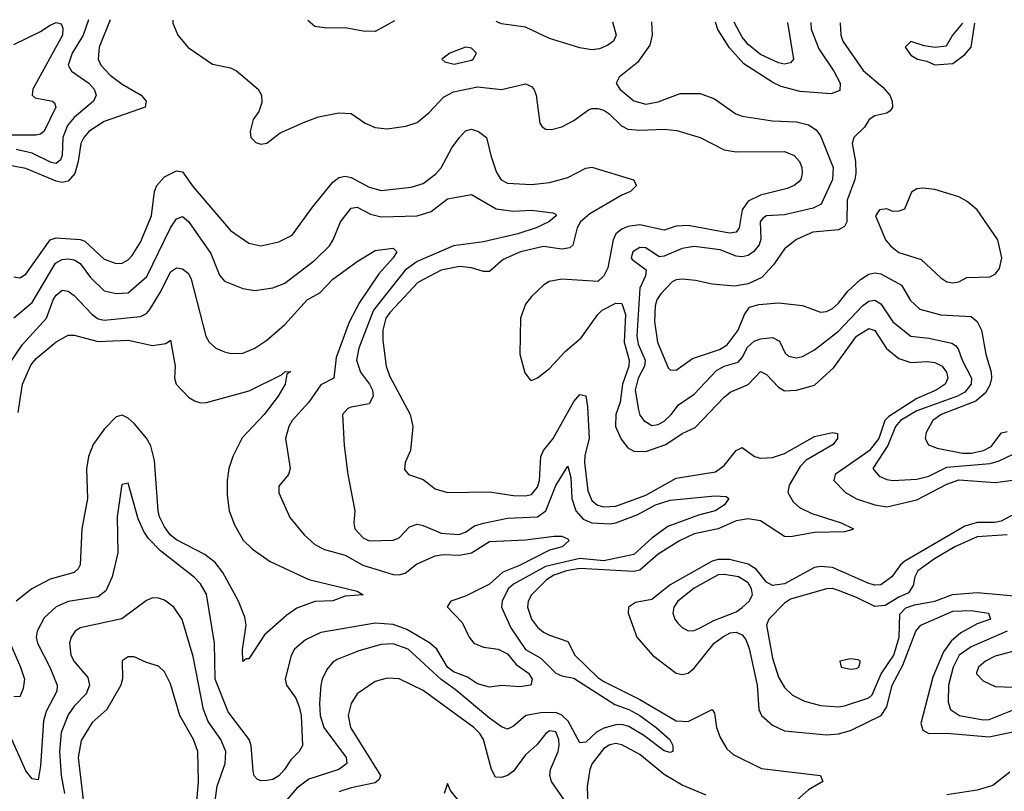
# Model space of a CAD drawing. Header units: inches. Extents: x 1694797 to 1849917, y 907313 to 1017959.
# Tile 370 of 656: x 1714769 to 1718041, y 1015238 to 1017801. Entities that reach past the tile are written whole.
import ezdxf

# ---------------------------------------------------------------- set-up
doc = ezdxf.new("R2010")
doc.units = ezdxf.units.IN
doc.header["$MEASUREMENT"] = 0
doc.layers.add('B7011', color=7, linetype='Continuous')

msp = doc.modelspace()

# ---------------------------------------------------------------- linework, layer by layer
at = {"layer": 'B7011', "color": 5}
for points, elevation in [([(1714750, 1017718.5), (1714838.5, 1017761.5), (1714870, 1017783), (1714890, 1017791.7), (1714906.8, 1017786.8), (1714912.8, 1017772.8), (1714911, 1017750), (1714812.8, 1017570), (1714810.2, 1017550), (1714821, 1017541), (1714878.4, 1017530), (1714884.7, 1017524.7), (1714889.3, 1017510), (1714850, 1017430.8), (1714838.7, 1017421.3), (1714823, 1017417), (1714690, 1017417.5)], 840), ([(1715069.2, 1017800.8), (1715033.3, 1017710), (1715029.6, 1017670), (1715038.8, 1017650), (1715070, 1017617.1), (1715110, 1017586.4), (1715172.2, 1017550), (1715188.9, 1017530), (1715186, 1017510), (1715050, 1017462.8), (1714998.9, 1017430), (1714981.7, 1017410), (1714972.2, 1017390), (1714963.6, 1017330), (1714952.5, 1017290), (1714930, 1017264.3), (1714910, 1017260.6), (1714890, 1017265.1), (1714790, 1017306.8), (1714730, 1017317.7)], 880), ([(1714997.4, 1017801.1), (1714980.4, 1017750), (1714943.8, 1017690), (1714930.6, 1017650), (1714941.2, 1017630), (1714999.1, 1017590), (1715016, 1017570), (1715023.4, 1017550), (1715013.9, 1017530), (1714950, 1017476.3), (1714927.4, 1017450), (1714911.9, 1017410), (1714910.3, 1017350), (1714904.9, 1017335.1), (1714890, 1017323.2), (1714873.5, 1017326.5), (1714810, 1017357.9), (1714757.6, 1017370)], 860), ([(1715277.7, 1017799.9), (1715277.8, 1017790), (1715294.4, 1017750), (1715328.5, 1017708.5), (1715410, 1017653.9), (1715470, 1017641.6), (1715490, 1017631.3), (1715561.5, 1017570), (1715572.6, 1017550), (1715573.7, 1017526.3), (1715563.4, 1017496.6), (1715545.2, 1017470), (1715534.9, 1017430), (1715537.1, 1017410), (1715553.5, 1017393.5), (1715570, 1017387.6), (1715590, 1017390.4), (1715634.6, 1017425.4), (1715717.8, 1017462.2), (1715761.4, 1017478.6), (1715830, 1017491.8), (1715870, 1017489.1), (1715917.3, 1017457.3), (1715950, 1017442.7), (1715990, 1017438.6), (1716052.2, 1017447.8), (1716090, 1017459.8), (1716130, 1017492.4), (1716176.8, 1017543.2), (1716210, 1017561), (1716290, 1017577.5), (1716370, 1017568.9), (1716450, 1017588.4), (1716470, 1017579.3), (1716477.3, 1017570), (1716485, 1017550), (1716497.4, 1017457.4), (1716504.7, 1017444.7), (1716517.6, 1017437.6), (1716536, 1017436), (1716570, 1017445.4), (1716610, 1017466.2), (1716658.8, 1017501.2), (1716670, 1017506.3), (1716690, 1017506.5), (1716710, 1017500.9), (1716727, 1017490), (1716768.2, 1017448.2), (1716790, 1017437.2), (1716830, 1017433.6), (1716910, 1017437), (1716952.8, 1017432.8), (1717030, 1017409.6), (1717110, 1017369.2), (1717150, 1017361.9), (1717310, 1017363.3), (1717342.8, 1017350), (1717360.5, 1017330), (1717368.1, 1017310), (1717369.5, 1017290), (1717364.6, 1017270), (1717358, 1017262), (1717342.8, 1017250), (1717319.4, 1017240.6), (1717230, 1017218.1), (1717190, 1017198.2), (1717169.2, 1017170), (1717159.9, 1017110), (1717150, 1017095.5), (1717127.9, 1017092.1), (1716990, 1017117.6), (1716950, 1017114.8), (1716910, 1017102.2), (1716830, 1017119.6), (1716790, 1017113.9), (1716770, 1017105.3), (1716750, 1017089.3), (1716741.3, 1017070), (1716723.4, 1016976.6), (1716710, 1016950.4), (1716690, 1016931.5), (1716570, 1016938.9), (1716528.6, 1016931.4), (1716510, 1016919.3), (1716470, 1016882.1), (1716450, 1016855.7), (1716433.4, 1016810), (1716431.1, 1016690), (1716447.6, 1016627.6), (1716464.8, 1016604.8), (1716470, 1016602.5), (1716490, 1016611.4), (1716530, 1016642), (1716581.2, 1016698.8), (1716635.2, 1016744.8), (1716690, 1016821.9), (1716704.3, 1016835.7), (1716750, 1016859), (1716770, 1016858.7), (1716782.1, 1016822.1), (1716777.5, 1016730), (1716794.7, 1016670), (1716792.5, 1016650), (1716772.1, 1016590), (1716764.6, 1016530), (1716750.4, 1016490), (1716749, 1016450), (1716767.4, 1016407.4), (1716790, 1016379.2), (1716810, 1016368.1), (1716850, 1016366.1), (1716916.3, 1016390), (1716970, 1016426.3), (1717013.7, 1016446.3), (1717110, 1016546.9), (1717130, 1016563.4), (1717190, 1016589.1), (1717230, 1016632.3), (1717250, 1016622.6), (1717290, 1016580.6), (1717310, 1016568.6), (1717350, 1016570.5), (1717410, 1016587.5), (1717474.1, 1016645.9), (1717550, 1016749.6), (1717590, 1016775.4), (1717610, 1016768.4), (1717649, 1016709), (1717690, 1016675.3), (1717730, 1016662.4), (1717785.9, 1016665.9), (1717810, 1016662.2), (1717833.7, 1016650), (1717848.1, 1016630), (1717852.9, 1016610), (1717844.2, 1016590), (1717814.4, 1016570), (1717750, 1016542.3), (1717656.9, 1016483.1), (1717643.4, 1016470), (1717623.4, 1016410), (1717591.5, 1016368.5), (1717478.4, 1016290), (1717473.9, 1016270), (1717513.2, 1016230), (1717550, 1016209), (1717610.9, 1016190), (1717650, 1016183), (1717750, 1016206.2), (1717850, 1016258.3), (1717890, 1016272.1), (1718010, 1016263.4), (1718068.7, 1016271.3)], 920), ([(1716015, 1017797), (1715950, 1017761.9), (1715910, 1017763.2), (1715850, 1017774), (1715790, 1017773.1), (1715750, 1017778.9), (1715726.9, 1017798.1)], 920), ([(1716738.7, 1017794), (1716751.3, 1017750), (1716742, 1017730), (1716723.8, 1017716.2), (1716695.3, 1017704.7), (1716670, 1017701.4), (1716630, 1017707.9), (1716530, 1017738.9), (1716450, 1017776.8), (1716370, 1017787.5), (1716352.6, 1017795.6)], 920), ([(1716868.8, 1017793.5), (1716870.9, 1017750), (1716863.3, 1017716.7), (1716821.3, 1017658.7), (1716760.5, 1017610), (1716750.5, 1017590), (1716763.7, 1017570), (1716810, 1017531.1), (1716850, 1017521), (1716890, 1017528.3), (1716963.6, 1017556.4), (1717030, 1017556.2), (1717078.1, 1017538.1), (1717148.9, 1017488.9), (1717170, 1017480.6), (1717270, 1017465.3), (1717350, 1017461.5), (1717390, 1017451.3), (1717415.3, 1017435.3), (1717430, 1017414.9), (1717472.3, 1017310), (1717469.3, 1017270), (1717431.7, 1017188.3), (1717405.4, 1017174.6), (1717310, 1017152.3), (1717250, 1017149.1), (1717238, 1017142), (1717229.6, 1017130), (1717231.8, 1017071.8), (1717226.4, 1017053.6), (1717208.9, 1017031.1), (1717190, 1017018.1), (1717170, 1017013.1), (1717150, 1017015.4), (1717096.1, 1017036.1), (1717010, 1017047.4), (1716970, 1017041.1), (1716910, 1017015.7), (1716893.5, 1017013.5), (1716850, 1017043.2), (1716830, 1017044.6), (1716806.7, 1017030), (1716800.7, 1017010), (1716804, 1017004), (1716850.3, 1016970), (1716848.1, 1016950), (1716830, 1016909.5), (1716819.7, 1016750), (1716823.7, 1016723.7), (1716846.8, 1016670), (1716845.1, 1016650), (1716824.5, 1016610), (1716813.6, 1016570), (1716824.7, 1016504.7), (1716830, 1016487.6), (1716842.6, 1016470), (1716870, 1016453.5), (1716890, 1016456.6), (1716910, 1016467.6), (1716934.1, 1016490), (1716958, 1016522), (1717010, 1016557.3), (1717084.2, 1016635.8), (1717109.8, 1016650), (1717156.5, 1016663.5), (1717170, 1016678.4), (1717187.1, 1016712.9), (1717210, 1016732.8), (1717230, 1016740.4), (1717270, 1016744.9), (1717293.4, 1016733.4), (1717312.8, 1016692.8), (1717323.5, 1016683.5), (1717350, 1016677.6), (1717370, 1016682.1), (1717410, 1016703.9), (1717490, 1016766.7), (1717570, 1016852), (1717590, 1016865.8), (1717610, 1016869.1), (1717630, 1016857.2), (1717670, 1016797.5), (1717730, 1016749.5), (1717790, 1016743.6), (1717866.8, 1016726.8), (1717878.8, 1016718.8), (1717887.6, 1016707.6), (1717901, 1016670), (1717931.4, 1016610), (1717930.7, 1016590), (1717910, 1016563.5), (1717885.1, 1016550), (1717750, 1016501.5), (1717696, 1016470), (1717679.3, 1016450), (1717653.4, 1016386.6), (1717603.5, 1016310), (1717625, 1016285), (1717650, 1016273.5), (1717670, 1016270.8), (1717750, 1016274.4), (1717790, 1016284.6), (1717850, 1016314.7), (1717993.1, 1016326.9), (1718023.9, 1016336.1), (1718070, 1016358)], 940), ([(1717495.3, 1017791), (1717495, 1017790), (1717497.4, 1017750), (1717504.4, 1017730), (1717571.8, 1017631.8), (1717637.3, 1017577.3), (1717660.2, 1017550), (1717668.4, 1017530), (1717669.1, 1017510.9), (1717661.6, 1017498.4), (1717650, 1017491), (1717610, 1017482), (1717591.6, 1017470), (1717576.1, 1017443.9), (1717541, 1017410), (1717535.6, 1017390), (1717546.3, 1017330), (1717547.5, 1017290), (1717544.3, 1017270), (1717518.7, 1017201.3), (1717517, 1017130), (1717510, 1017114.5), (1717490, 1017103), (1717404.8, 1017095.2), (1717350, 1017070.4), (1717310, 1017040.2), (1717273.4, 1016986.6), (1717235.4, 1016944.6), (1717190, 1016923.7), (1717143.9, 1016916.1), (1717070, 1016922.9), (1717015.1, 1016935.1), (1716970, 1016939.2), (1716950, 1016937.1), (1716937.2, 1016930), (1716899.5, 1016890), (1716886.6, 1016870), (1716880.5, 1016850), (1716878.6, 1016798.6), (1716887.9, 1016730), (1716924.2, 1016644.2), (1716930, 1016637.5), (1716950, 1016637), (1717004.4, 1016675.6), (1717094.6, 1016705.4), (1717119.4, 1016720.6), (1717155.9, 1016770), (1717177.9, 1016822.1), (1717193.9, 1016846.1), (1717224.9, 1016855.1), (1717290, 1016860.1), (1717370, 1016851.3), (1717430, 1016829.5), (1717450, 1016832), (1717470, 1016841.2), (1717490, 1016858.9), (1717520.3, 1016899.7), (1717562.5, 1016937.5), (1717590, 1016955.3), (1717610, 1016960.7), (1717630, 1016957.1), (1717698.9, 1016918.9), (1717728.4, 1016868.4), (1717759.9, 1016839.9), (1717830, 1016821), (1717930, 1016814.7), (1717950, 1016799), (1717965, 1016770), (1717979.1, 1016690), (1717997.3, 1016630), (1717998.2, 1016610), (1717992.6, 1016587.4), (1717978.3, 1016561.7), (1717945.6, 1016534.4), (1717830.7, 1016490), (1717803.5, 1016470), (1717780.7, 1016430), (1717777.7, 1016410), (1717788.8, 1016388.8), (1717817.9, 1016377.9), (1717901.2, 1016361.2), (1717930, 1016361.5), (1717971.4, 1016370), (1717996.7, 1016383.3), (1718031.5, 1016428.5), (1718050, 1016432.7)], 960), ([(1717397.4, 1017791.4), (1717398.7, 1017770), (1717424, 1017704), (1717474.2, 1017630), (1717495.3, 1017590), (1717494.3, 1017565.7), (1717465.7, 1017554.3), (1717362.4, 1017562.4), (1717299.3, 1017579.3), (1717272, 1017592), (1717174.7, 1017654.7), (1717127.4, 1017707.4), (1717088.7, 1017768.7), (1717081.3, 1017792.6)], 940), ([(1717320.2, 1017791.7), (1717339.7, 1017670), (1717330, 1017657.6), (1717310, 1017653.9), (1717290, 1017658.2), (1717230, 1017685.5), (1717190, 1017719.1), (1717170, 1017743.4), (1717142.9, 1017792.4)], 920), ([(1717901.2, 1017789.3), (1717868.2, 1017750), (1717847.3, 1017712.7), (1717811.3, 1017708.7), (1717774, 1017714), (1717730, 1017729), (1717711, 1017710), (1717730, 1017682.8), (1717752, 1017670), (1717783.4, 1017663.4), (1717810, 1017651), (1717870, 1017656), (1717910, 1017685.5), (1717931, 1017710), (1717942.7, 1017789.1)], 980), ([(1714750, 1016946.8), (1714770, 1016944), (1714790, 1016955.5), (1714869.9, 1017070), (1714890, 1017075.9), (1714970, 1017071), (1714985.4, 1017065.4), (1715050, 1017005.4), (1715090, 1016990.7), (1715110, 1016992.1), (1715130, 1017003.7), (1715142.4, 1017017.6), (1715170, 1017061.5), (1715206.5, 1017150), (1715217.1, 1017230), (1715224.9, 1017250), (1715250, 1017279), (1715290, 1017299.5), (1715310, 1017295.3), (1715345.5, 1017245.5), (1715470, 1017100.5), (1715530, 1017058.2), (1715570, 1017049.4), (1715630, 1017063.6), (1715674.6, 1017085.4), (1715741.5, 1017178.5), (1715810, 1017261.2), (1715830, 1017276.6), (1715850, 1017281.8), (1715870, 1017276.6), (1715930, 1017244.9), (1715970, 1017233.6), (1716070, 1017244.2), (1716110, 1017257.1), (1716151.4, 1017288.6), (1716170, 1017309.5), (1716205, 1017375), (1716230, 1017409.5), (1716250, 1017431.7), (1716270, 1017437.5), (1716293.7, 1017430), (1716320.1, 1017410), (1716334.2, 1017350), (1716353.7, 1017293.7), (1716368.8, 1017268.8), (1716390, 1017257.5), (1716470, 1017254), (1716530, 1017260.3), (1716590, 1017277), (1716650, 1017307.5), (1716670, 1017310.8), (1716808.9, 1017268.9), (1716818.7, 1017250), (1716798.9, 1017230), (1716770, 1017218.1), (1716663.3, 1017156.7), (1716632.1, 1017130), (1716621.1, 1017110), (1716607.4, 1017052.6), (1716596.5, 1017043.5), (1716570, 1017039), (1716510, 1017047.4), (1716433.2, 1017030), (1716375.5, 1017004.5), (1716330, 1016965), (1716310, 1016964.7), (1716270, 1016976.3), (1716230, 1016980.7), (1716170, 1016968.6), (1716091.9, 1016928.1), (1716000.5, 1016830), (1715985.7, 1016810), (1715975.7, 1016770), (1715975.7, 1016735.7), (1715986.9, 1016650), (1715998.2, 1016618.2), (1716066.6, 1016490), (1716075.4, 1016450), (1716067.3, 1016370), (1716050.2, 1016330), (1716047.2, 1016307.2), (1716060.5, 1016290), (1716110, 1016273.6), (1716150, 1016242.9), (1716190, 1016230.2), (1716330, 1016232.5), (1716410, 1016220.3), (1716450, 1016219.4), (1716470, 1016223.4), (1716490, 1016247.7), (1716496.4, 1016270), (1716501.2, 1016350), (1716509.7, 1016370), (1716541.6, 1016410), (1716610, 1016532.4), (1716630, 1016555.6), (1716650, 1016551.6), (1716655.4, 1016515.4), (1716661.7, 1016410), (1716646.7, 1016353.3), (1716645.3, 1016330), (1716656.4, 1016236.4), (1716670, 1016203.9), (1716688.9, 1016188.9), (1716710, 1016182.6), (1716750, 1016185.2), (1716850, 1016221.5), (1716950, 1016277.7), (1717080.5, 1016299.5), (1717110, 1016320.1), (1717150, 1016370.3), (1717170, 1016379.5), (1717210.3, 1016350), (1717230, 1016344.6), (1717270, 1016346.8), (1717310, 1016359.9), (1717410, 1016416.4), (1717470.1, 1016430.1), (1717486.4, 1016426.4), (1717486, 1016410), (1717471.6, 1016390), (1717382.4, 1016337.6), (1717362.7, 1016317.3), (1717325.3, 1016254.7), (1717321.8, 1016230), (1717339, 1016199), (1717360.5, 1016180.5), (1717401.2, 1016161.2), (1717498.4, 1016130), (1717539.3, 1016110), (1717533.9, 1016106.1), (1717510, 1016099.8), (1717410, 1016097.4), (1717330, 1016083.5), (1717310, 1016084), (1717230, 1016136.5), (1717190, 1016142.8), (1717150, 1016135.8), (1717090, 1016109.7), (1717010, 1016093.7), (1716961.9, 1016070), (1716890, 1016026), (1716830, 1015972), (1716810, 1015968.3), (1716630, 1015977.7), (1716585.7, 1015970), (1716544.2, 1015955.8), (1716519.4, 1015940.6), (1716469.6, 1015890), (1716458.3, 1015870), (1716456.9, 1015850), (1716470, 1015810.2), (1716490, 1015783.4), (1716510, 1015766), (1716530, 1015756.3), (1716590, 1015735.2), (1716613.5, 1015690), (1716690, 1015615.9), (1716710, 1015602.5), (1716830, 1015543.2), (1716950, 1015471.6), (1716990.6, 1015469.4), (1717070.1, 1015510.1), (1717077.2, 1015497.2), (1717084, 1015450), (1717096.9, 1015416.9), (1717119.1, 1015379.1), (1717140.1, 1015360.1), (1717233.5, 1015313.5), (1717430.1, 1015290.1), (1717438, 1015270), (1717390, 1015242.6), (1717351.9, 1015210)], 880), ([(1714750, 1016810.8), (1714810, 1016861.6), (1714888.1, 1016991.9), (1714910, 1017004.3), (1714930, 1017006.5), (1714950, 1017003.3), (1714970, 1016991.7), (1715004.2, 1016944.2), (1715050, 1016900.3), (1715090, 1016891.3), (1715130, 1016893.4), (1715192, 1016948), (1715270, 1017109.4), (1715290, 1017139.7), (1715310, 1017146.8), (1715330, 1017131), (1715404.7, 1017024.7), (1715432.9, 1016952.9), (1715450, 1016932.8), (1715510, 1016908.4), (1715550, 1016901.5), (1715610, 1016910.2), (1715650, 1016926), (1715750, 1017002.5), (1715798.4, 1017050), (1715811, 1017070), (1715835, 1017130), (1715870, 1017174.8), (1715890, 1017178.2), (1715935.1, 1017155.1), (1715970, 1017146), (1716090, 1017149.3), (1716136.6, 1017163.4), (1716190, 1017206.4), (1716270, 1017220.2), (1716352.7, 1017172.7), (1716410, 1017165.4), (1716470, 1017168.8), (1716540, 1017160), (1716550, 1017154.8), (1716551.1, 1017150), (1716527, 1017130), (1716484.9, 1017110), (1716424.2, 1017090), (1716310, 1017063.5), (1716210, 1017049.6), (1716090, 1016998), (1716050, 1016969.3), (1715944.4, 1016835.6), (1715895.6, 1016710), (1715887.8, 1016670), (1715901, 1016630), (1715931.6, 1016590), (1715941, 1016570), (1715943.8, 1016550), (1715930, 1016525.4), (1715870, 1016514.3), (1715859.5, 1016510), (1715841.5, 1016490), (1715847.1, 1016387.1), (1715858.9, 1016290), (1715883.1, 1016170), (1715879.3, 1016130), (1715883.1, 1016110), (1715910, 1016080.1), (1715930, 1016070.1), (1716010, 1016072.1), (1716030, 1016079.6), (1716064.1, 1016115.9), (1716090, 1016124.8), (1716110, 1016120.8), (1716170, 1016095.5), (1716228.6, 1016091.4), (1716250, 1016099.1), (1716280.7, 1016119.3), (1716310, 1016128.3), (1716390, 1016144.8), (1716490, 1016149.8), (1716517.4, 1016170), (1716550, 1016254.1), (1716590, 1016318), (1716600.2, 1016280.2), (1716603.8, 1016210), (1716617.1, 1016170), (1716641.4, 1016141.4), (1716670, 1016129.8), (1716730, 1016126.1), (1716750, 1016129.2), (1716823, 1016157), (1716882.1, 1016190), (1716930, 1016205.1), (1717078.9, 1016218.9), (1717116.7, 1016216.7), (1717125.3, 1016210), (1717111.1, 1016190), (1717079.6, 1016170), (1717024.6, 1016155.4), (1716922.7, 1016117.3), (1716870, 1016078.8), (1716810, 1016024.3), (1716710, 1016003.8), (1716630, 1016011.2), (1716515.7, 1015984.3), (1716410, 1015925.6), (1716392.3, 1015910), (1716372.5, 1015870), (1716370.1, 1015850), (1716400.7, 1015780.7), (1716450, 1015709), (1716500.2, 1015680.2), (1716550, 1015630.6), (1716570, 1015621.4), (1716610, 1015613.8), (1716746.6, 1015526.6), (1716793.4, 1015510), (1716829.4, 1015490), (1716884.3, 1015450), (1716928.9, 1015410), (1716938.7, 1015390), (1716938.8, 1015370), (1716930, 1015366.6), (1716910, 1015372.4), (1716843, 1015423), (1716793.1, 1015453.1), (1716770, 1015459.9), (1716750, 1015458.9), (1716710, 1015447.6), (1716685.8, 1015434.2), (1716650, 1015401.6), (1716630, 1015398.4), (1716591, 1015471), (1716570.7, 1015490.7), (1716550, 1015499.3), (1716501, 1015499), (1716450.8, 1015489.2), (1716410, 1015453.7), (1716390, 1015443.9), (1716370, 1015452.5), (1716330, 1015480.9), (1716216, 1015576), (1716169, 1015609), (1716059.9, 1015710), (1716010, 1015727.2), (1715970, 1015725.9), (1715895.4, 1015704.6), (1715824.1, 1015675.9), (1715810, 1015666.8), (1715790, 1015642.3), (1715774.5, 1015610), (1715770.1, 1015589.9), (1715765.5, 1015530), (1715767.8, 1015490), (1715779.3, 1015450), (1715853.6, 1015350), (1715855.8, 1015330), (1715829.2, 1015310), (1715730, 1015278), (1715690, 1015248.8), (1715610, 1015154.9)], 860), ([(1714730, 1016650.2), (1714778.3, 1016721.7), (1714858.5, 1016810), (1714880.6, 1016870), (1714890, 1016886.4), (1714910, 1016902.3), (1714930, 1016899.8), (1714950, 1016885.4), (1715010, 1016821.5), (1715030, 1016807.4), (1715050, 1016803.4), (1715170, 1016814.7), (1715190, 1016825.4), (1715201.1, 1016838.9), (1715239.1, 1016900.9), (1715270, 1016963.5), (1715290, 1016976.3), (1715310, 1016974), (1715330, 1016957.8), (1715339.1, 1016939.1), (1715387.3, 1016750), (1715398.6, 1016730), (1715420.3, 1016710), (1715450, 1016697.2), (1715472.1, 1016692.1), (1715510, 1016693.5), (1715550, 1016709.4), (1715590, 1016736.8), (1715650, 1016788.1), (1715724.6, 1016870), (1715766.4, 1016893.6), (1715810, 1016938.8), (1715890, 1016998), (1715950, 1017033.9), (1716010, 1017042.6), (1716021.7, 1017030), (1716010.1, 1017010), (1715962.6, 1016957.4), (1715898.5, 1016861.5), (1715864.2, 1016795.8), (1715820.6, 1016679.4), (1715812.7, 1016610), (1715770, 1016588.6), (1715729.4, 1016530.6), (1715674.8, 1016470), (1715662.8, 1016450), (1715652.6, 1016410), (1715668, 1016310), (1715662.6, 1016290), (1715630, 1016251.5), (1715629.6, 1016229.6), (1715667.1, 1016147.1), (1715714.3, 1016090), (1715750, 1016057.8), (1715781.6, 1016041.6), (1715850, 1016022.7), (1715909, 1015989), (1716010, 1015957.6), (1716030, 1015956.8), (1716050, 1015962.3), (1716087.8, 1015992.2), (1716150, 1016020.3), (1716176, 1016024), (1716230, 1016021.9), (1716269.9, 1016030.1), (1716330, 1016068.1), (1716450, 1016073.4), (1716545.2, 1016085.2), (1716570, 1016084.9), (1716590, 1016076.3), (1716593.7, 1016070), (1716571.7, 1016050), (1716530, 1016039), (1716430, 1015987.6), (1716373.9, 1015966.1), (1716330, 1015925.4), (1716250, 1015886.3), (1716202, 1015870), (1716189, 1015851), (1716239, 1015799), (1716263, 1015750), (1716277.7, 1015730), (1716310, 1015716.7), (1716359, 1015710), (1716390, 1015694.9), (1716418.7, 1015658.7), (1716459.7, 1015630), (1716471.9, 1015610), (1716467.3, 1015590), (1716430, 1015585), (1716371.1, 1015588.9), (1716330, 1015583.4), (1716290, 1015595), (1716256.9, 1015616.9), (1716210, 1015634.6), (1716191.1, 1015650), (1716155.4, 1015710), (1716130.8, 1015730.8), (1716055.9, 1015775.9), (1716010, 1015792.4), (1715950, 1015796.8), (1715770, 1015764.9), (1715718.6, 1015741.4), (1715682.4, 1015710), (1715671, 1015689), (1715650.8, 1015610), (1715655.3, 1015590), (1715686.9, 1015546.9), (1715698, 1015518), (1715703.8, 1015490), (1715709.3, 1015390), (1715698, 1015370), (1715670, 1015342.9), (1715649.5, 1015310), (1715630, 1015289.4), (1715610, 1015277.6), (1715590, 1015273.2), (1715570, 1015272.6), (1715557.7, 1015277.7), (1715548.7, 1015288.7), (1715545.1, 1015305.1), (1715538.7, 1015390), (1715531.9, 1015410), (1715461.3, 1015501.3), (1715419, 1015610), (1715415.9, 1015730), (1715390, 1015893.1), (1715370, 1015927.6), (1715350, 1015948.2), (1715237.1, 1016037.1), (1715197.6, 1016077.6), (1715181.3, 1016101.3), (1715163, 1016143), (1715130, 1016261.2), (1715110, 1016257.2), (1715107.7, 1016250), (1715093, 1016150), (1715095.5, 1016030), (1715075.9, 1015950), (1715055.8, 1015904.2), (1715030, 1015883.6), (1714930, 1015868.5), (1714890, 1015851), (1714850, 1015814.4), (1714827.2, 1015770), (1714824.3, 1015750), (1714828.1, 1015730), (1714869.2, 1015650), (1714893.4, 1015590), (1714892.3, 1015570), (1714856.9, 1015503.1), (1714847.8, 1015472.2), (1714837.8, 1015322.2), (1714830, 1015276.2), (1714810, 1015279.8), (1714790, 1015306.3), (1714679.4, 1015550)], 840), ([(1714763.8, 1016496.2), (1714778.3, 1016590), (1714806.1, 1016653.9), (1714824.2, 1016675.8), (1714890, 1016731.3), (1714930, 1016752.6), (1714950, 1016752.7), (1715030, 1016732.6), (1715130, 1016736.5), (1715210, 1016719), (1715254.9, 1016725.1), (1715270, 1016736), (1715285.4, 1016650), (1715283.5, 1016610), (1715288.7, 1016590), (1715330, 1016547.5), (1715350, 1016534.7), (1715370, 1016528.8), (1715390, 1016529.5), (1715531.6, 1016568.4), (1715638.9, 1016621.1), (1715650, 1016631.8), (1715670, 1016632), (1715656.9, 1016623.1), (1715651.1, 1016590), (1715627.8, 1016550), (1715581.1, 1016490), (1715507.8, 1016412.2), (1715477.6, 1016350), (1715464.4, 1016310), (1715458.5, 1016270), (1715458, 1016222), (1715465, 1016170), (1715483.1, 1016123.1), (1715511.7, 1016071.7), (1715542.1, 1016042.1), (1715601.2, 1016001.2), (1715730, 1015941.1), (1715890, 1015902.8), (1715910.7, 1015890), (1715850, 1015885.7), (1715809.1, 1015870.9), (1715750, 1015868.9), (1715690, 1015846.2), (1715656.9, 1015823.1), (1715582.7, 1015757.3), (1715530, 1015678.4), (1715521.6, 1015678.4), (1715510, 1015668.7), (1715509.1, 1015709.1), (1715521.2, 1015790), (1715516.8, 1015816.8), (1715496.1, 1015870), (1715444.6, 1015964.6), (1715418.4, 1015998.4), (1715384.6, 1016024.6), (1715290, 1016072.7), (1715269.1, 1016090), (1715250, 1016116.8), (1715233.6, 1016150), (1715228.9, 1016170), (1715216.5, 1016336.5), (1715205, 1016385), (1715190, 1016411.3), (1715150, 1016459.2), (1715130, 1016477.7), (1715110, 1016486.8), (1715090, 1016481.8), (1715050, 1016440.6), (1715013.6, 1016390), (1714997.5, 1016350), (1714991.2, 1016308.8), (1714994.1, 1016210), (1714975.1, 1016110), (1714969.6, 1015990.4), (1714963.6, 1015976.4), (1714950, 1015965), (1714870, 1015943.1), (1714809.5, 1015910.5), (1714757.2, 1015870)], 820), ([(1718104.6, 1016175.4), (1718030, 1016135.1), (1718009.2, 1016130.8), (1717950, 1016130.7), (1717910, 1016118.8), (1717710, 1016002.6), (1717695.4, 1015990), (1717666.4, 1015950), (1717630, 1015924.2), (1717610, 1015923), (1717590, 1015928.2), (1717470, 1015980.8), (1717430, 1015984.8), (1717410, 1015981.2), (1717310, 1015927.6), (1717270, 1015921.9), (1717250, 1015933), (1717215.9, 1015975.9), (1717190, 1015992.9), (1717127.8, 1016007.8), (1717090, 1016008.4), (1717070, 1016002.1), (1716930, 1015924.1), (1716870, 1015875.4), (1716814.8, 1015865.2), (1716792.1, 1015850), (1716790.7, 1015830), (1716819.3, 1015750), (1716872, 1015690), (1716950.5, 1015630), (1716970, 1015625.7), (1716990, 1015630.1), (1717010, 1015646.4), (1717077, 1015730), (1717107.7, 1015752.3), (1717130, 1015763.8), (1717150, 1015766.1), (1717170, 1015757.5), (1717182, 1015742), (1717192.7, 1015712.7), (1717219.6, 1015590), (1717225.3, 1015510), (1717233.7, 1015490), (1717270, 1015457.2), (1717310, 1015439.2), (1717450, 1015424.9), (1717490, 1015428.9), (1717530, 1015440.1), (1717631.8, 1015490), (1717650, 1015518), (1717667.6, 1015590), (1717703.3, 1015656.7), (1717746.3, 1015770), (1717763.4, 1015790), (1717870, 1015836.5), (1717930, 1015838.9), (1717988, 1015830), (1717994.9, 1015810), (1717950, 1015794.7), (1717896, 1015764), (1717863.6, 1015736.4), (1717838.3, 1015701.7), (1717803.4, 1015616.6), (1717763.5, 1015463.5), (1717770, 1015441.3), (1717790.1, 1015430.1), (1717850, 1015430.8), (1717990, 1015418.3), (1718090, 1015440.1)], 920), ([(1718050, 1016089.9), (1717950, 1016083.1), (1717876.1, 1016050), (1717808.2, 1016010), (1717753.7, 1015970), (1717743.3, 1015950), (1717738, 1015922), (1717722.7, 1015897.3), (1717690, 1015883.1), (1717644.9, 1015855.1), (1717610, 1015851.2), (1717550, 1015881.6), (1717490, 1015904.9), (1717470, 1015911.8), (1717450, 1015910.9), (1717330, 1015876.2), (1717310, 1015863.1), (1717258.2, 1015810), (1717250.6, 1015789.4), (1717270, 1015680.4), (1717290, 1015617.3), (1717310, 1015582.8), (1717337.4, 1015557.4), (1717377.2, 1015537.2), (1717430, 1015522.9), (1717490, 1015518.8), (1717510, 1015521.5), (1717590, 1015548.4), (1717601.5, 1015558.5), (1717631.8, 1015628.2), (1717673.2, 1015690), (1717691.2, 1015750), (1717693.8, 1015826.2), (1717713, 1015847), (1717742.3, 1015857.7), (1717810, 1015869.4), (1717868.4, 1015891.6), (1717950, 1015898.2), (1718210, 1015874.8)], 940), ([(1715411.3, 1015151.3), (1715425, 1015255), (1715451.3, 1015330), (1715454.2, 1015370), (1715437.4, 1015410), (1715395.4, 1015470), (1715379.3, 1015510), (1715345.9, 1015685.9), (1715308.8, 1015808.8), (1715281.7, 1015850), (1715250, 1015873.3), (1715230, 1015879.8), (1715210, 1015880.9), (1715190, 1015872.1), (1715108.9, 1015811.1), (1714970, 1015781.1), (1714953.7, 1015770), (1714940.1, 1015750), (1714934.1, 1015730), (1714939.1, 1015690), (1714950, 1015668.6), (1714995.6, 1015615.6), (1715001.5, 1015590), (1714990, 1015561.6), (1714950, 1015520.4), (1714930, 1015491.8), (1714906.8, 1015433.2), (1714901.8, 1015370), (1714907.2, 1015290), (1714917.6, 1015230)], 860), ([(1714728.2, 1015750), (1714772.3, 1015650), (1714785.1, 1015610), (1714781, 1015579), (1714770, 1015551.3), (1714750, 1015553.1)], 820), ([(1718050.1, 1015770), (1717930, 1015717.3), (1717891.1, 1015690), (1717870.6, 1015650), (1717855.3, 1015590), (1717854.1, 1015534.1), (1717862.1, 1015510), (1717892.2, 1015490), (1717970, 1015475.6), (1717990, 1015476), (1718090, 1015516.1)], 940), ([(1718169.1, 1015729.1), (1718010, 1015687), (1717977.6, 1015670), (1717954.7, 1015650), (1717948.4, 1015631.6), (1717948.6, 1015628.6), (1717970, 1015604.5), (1718010, 1015585.7), (1718190, 1015578.9)], 960), ([(1715353, 1015150), (1715363.3, 1015270), (1715360.8, 1015370), (1715346.1, 1015410), (1715301.5, 1015490), (1715270, 1015594.7), (1715250, 1015635.1), (1715230, 1015654), (1715190, 1015665.6), (1715150, 1015684.4), (1715130, 1015685.1), (1715109.2, 1015670.8), (1715111.1, 1015611.1), (1715105.1, 1015590), (1715058.6, 1015510), (1715010, 1015466.3), (1714973.1, 1015406.9), (1714963.3, 1015350), (1714980.2, 1015210)], 880), ([(1716590, 1015192.3), (1716536, 1015270), (1716531.1, 1015290), (1716533.3, 1015310), (1716558.6, 1015370), (1716561.9, 1015390), (1716560.1, 1015410), (1716550, 1015435.8), (1716530, 1015439.2), (1716516.8, 1015430), (1716487.7, 1015392.3), (1716450, 1015358.5), (1716410, 1015304.3), (1716390, 1015289.9), (1716370, 1015283.3), (1716350, 1015285.2), (1716336.7, 1015310), (1716309.9, 1015410), (1716298.2, 1015430), (1716277.8, 1015450), (1716110, 1015572.8), (1716030, 1015611.4), (1715990, 1015613.7), (1715950, 1015602.6), (1715890, 1015561.2), (1715870.1, 1015530), (1715861, 1015490), (1715868.2, 1015450), (1715967.6, 1015290), (1715963.2, 1015276.8), (1715950, 1015266.2), (1715870, 1015249.5), (1715830, 1015236)], 880), ([(1717050, 1015225), (1716970, 1015258.2), (1716910, 1015294.2), (1716830, 1015359.9), (1716770, 1015392.6), (1716750, 1015396.5), (1716730, 1015392.3), (1716710, 1015380.2), (1716671.6, 1015330), (1716663.5, 1015310), (1716654.3, 1015254.3), (1716656.7, 1015190)], 880), ([(1718058.7, 1015301.3), (1718002.4, 1015257.6), (1717950, 1015241.2), (1717850, 1015226.2)], 920), ([(1716236.5, 1015196.5), (1716200, 1015240), (1716190, 1015264), (1716179, 1015230)], 920)]:
    msp.add_lwpolyline(points, dxfattribs=dict(at, elevation=elevation))
for points, elevation in [([(1716250, 1017709.6), (1716198.8, 1017690), (1716171.3, 1017670), (1716181.4, 1017661.4), (1716212.8, 1017652.8), (1716270, 1017667.1), (1716276.2, 1017670), (1716286.6, 1017690), (1716270, 1017706.6)], 940), ([(1717770, 1017241.8), (1717750, 1017238.9), (1717731.9, 1017228.1), (1717708.5, 1017171.5), (1717690, 1017164.5), (1717670, 1017163.7), (1717650, 1017173), (1717625.5, 1017170), (1717613, 1017150), (1717645.7, 1017070), (1717662, 1017050), (1717690, 1017027.2), (1717764.2, 1017004.2), (1717830, 1016943.6), (1717850, 1016930.3), (1717870, 1016926.7), (1717889.6, 1016930.4), (1717915.6, 1016944.4), (1717992.9, 1016947.1), (1718010, 1016955.3), (1718024.9, 1016975.1), (1718032.3, 1017010), (1718019.1, 1017070), (1717949.9, 1017169.9), (1717917.3, 1017197.3), (1717890, 1017212.5), (1717810, 1017237.5)], 980), ([(1717110, 1015958.6), (1717090, 1015957.2), (1717010, 1015912.9), (1716956.1, 1015870), (1716942.5, 1015850), (1716939.8, 1015830), (1716945.4, 1015810), (1716956.1, 1015796.1), (1716970, 1015781.8), (1716990, 1015771.1), (1717010, 1015771.8), (1717030, 1015781.3), (1717075.3, 1015804.7), (1717150, 1015834.3), (1717170, 1015848.2), (1717192.8, 1015870), (1717203.4, 1015890), (1717200.3, 1015910), (1717190, 1015930.7), (1717157.2, 1015950)], 940), ([(1717530, 1015678), (1717494, 1015670), (1717498.8, 1015650), (1717530, 1015643.9), (1717550, 1015646), (1717557.6, 1015650), (1717562.4, 1015670), (1717554.5, 1015674.5)], 960)]:
    msp.add_lwpolyline(points, close=True, dxfattribs=dict(at, elevation=elevation))

doc.saveas('drawing.dxf')
